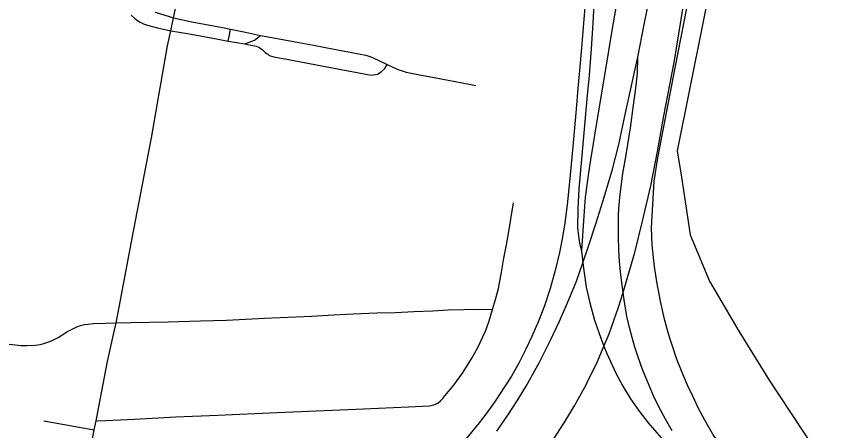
# Model space of a CAD drawing. Extents: x -59 to 82, y -3 to 49.
# Drawn here: x -14.3944 to -13.9675, y 34.8049 to 35.0201 of the extents above; entities that cross this region are included whole.
import ezdxf

# ---------------------------------------------------------------- set-up
doc = ezdxf.new("R2010")
doc.units = 0
for name, color, linetype in [('GM_X_City_Street', 7, 'Continuous'), ('GM_X_County_Road', 7, 'Continuous'), ('GM_X_Interchange_Ramps', 7, 'Continuous'), ('GM_X_Interstate_Route', 7, 'Continuous'), ('GM_X_Rail_Line', 7, 'Continuous'), ('GM_X_State_Route', 7, 'Continuous')]:
    doc.layers.add(name, color=color, linetype=linetype)

msp = doc.modelspace()

# ---------------------------------------------------------------- linework, layer by layer
at = {"layer": 'GM_X_City_Street'}
for points in [[(-14.31268, 35.01936), (-14.30322, 35.0173), (-14.29198, 35.01512), (-14.28728, 35.01424), (-14.28309, 35.01346), (-14.27522, 35.0118), (-14.26742, 35.01013), (-14.25774, 35.00847), (-14.24754, 35.0065), (-14.24003, 35.00506), (-14.22385, 35.00203), (-14.22004, 35.0013), (-14.21266, 34.99989), (-14.2102, 34.99911), (-14.20899, 34.99854), (-14.20277, 34.99561), (-14.20157, 34.99501)], [(-14.31412, 35.01259), (-14.30552, 35.01126), (-14.29032, 35.0084), (-14.28425, 35.00721), (-14.27572, 35.00583), (-14.2726, 35.00516), (-14.26971, 35.00453), (-14.26809, 35.00386), (-14.26693, 35.00306), (-14.26654, 35.00269), (-14.26618, 35.00229), (-14.26562, 35.00176), (-14.26503, 35.00127), (-14.26441, 35.00081), (-14.26377, 35.00038), (-14.26311, 35), (-14.26242, 34.99965), (-14.25988, 34.99892), (-14.25375, 34.99785), (-14.23107, 34.99359), (-14.22003, 34.99137), (-14.20989, 34.98961), (-14.20674, 34.99009), (-14.2047, 34.99132), (-14.20285, 34.99304), (-14.20157, 34.99501)], [(-14.28425, 35.00721), (-14.28364, 35.01047), (-14.28309, 35.01346)], [(-14.27572, 35.00583), (-14.27056, 35.0078), (-14.26742, 35.01013)], [(-14.20157, 34.99501), (-14.1965, 34.99261), (-14.19175, 34.99116), (-14.1857, 34.98992), (-14.17719, 34.98829), (-14.16627, 34.98619), (-14.15897, 34.98487), (-14.15554, 34.98422)], [(-14.17984, 34.81773), (-14.17738, 34.81829), (-14.17539, 34.81914), (-14.17399, 34.82024), (-14.17272, 34.82149), (-14.1716, 34.82286), (-14.16696, 34.82853), (-14.16217, 34.83524), (-14.15756, 34.84248), (-14.15452, 34.84805), (-14.15057, 34.85646), (-14.14883, 34.86141), (-14.14782, 34.86477), (-14.14691, 34.86775), (-14.14526, 34.87292), (-14.14369, 34.87872), (-14.1422, 34.88716), (-14.14093, 34.89437), (-14.13966, 34.90131), (-14.13861, 34.90733), (-14.13596, 34.92322)], [(-14.39818, 34.8497), (-14.39185, 34.84913), (-14.38904, 34.84905), (-14.3847, 34.84917), (-14.38194, 34.84961), (-14.37958, 34.85024), (-14.37707, 34.85108), (-14.37506, 34.85193), (-14.3727, 34.85322), (-14.37074, 34.85447), (-14.36816, 34.85612), (-14.36542, 34.85762), (-14.36301, 34.85879), (-14.36102, 34.85941), (-14.35895, 34.85997), (-14.35714, 34.86021), (-14.35458, 34.86046), (-14.34796, 34.86074), (-14.34261, 34.86084), (-14.33466, 34.861), (-14.31543, 34.8614), (-14.2987, 34.86187), (-14.28522, 34.86226), (-14.26549, 34.8632), (-14.24095, 34.86437), (-14.22936, 34.86492), (-14.21931, 34.86543), (-14.20695, 34.86595), (-14.1973, 34.86627), (-14.18779, 34.86675), (-14.1779, 34.86716), (-14.16988, 34.8676), (-14.16182, 34.86778), (-14.15342, 34.86794), (-14.14691, 34.86775)], [(-14.35292, 34.80988), (-14.34797, 34.81012), (-14.33306, 34.81084), (-14.31144, 34.81198), (-14.28974, 34.81279), (-14.25906, 34.81421), (-14.23423, 34.81528), (-14.21391, 34.81615), (-14.19053, 34.81724), (-14.17984, 34.81773)], [(-14.3801, 34.80995), (-14.37036, 34.80813), (-14.35989, 34.80626), (-14.35389, 34.80519)]]:
    msp.add_lwpolyline(points, dxfattribs=at)
at = {"layer": 'GM_X_County_Road'}
for points in [[(-14.34018, 34.8735), (-14.34, 34.87448), (-14.33329, 34.90927), (-14.32421, 34.95698), (-14.32034, 34.97893), (-14.31579, 35.00478), (-14.31412, 35.01259), (-14.31268, 35.01936), (-14.31061, 35.02902), (-14.30689, 35.04786), (-14.30417, 35.06256), (-14.30402, 35.06361)], [(-14.33474, 35.02068), (-14.33288, 35.01898), (-14.33151, 35.01796), (-14.33, 35.01703), (-14.32841, 35.01624), (-14.32675, 35.0156), (-14.32504, 35.01511), (-14.32104, 35.01404), (-14.31412, 35.01259)], [(-14.32234, 35.02224), (-14.31268, 35.01936)], [(-14.38902, 34.67455), (-14.3828, 34.68529), (-14.37871, 34.69235), (-14.37671, 34.6958), (-14.37596, 34.69731), (-14.37527, 34.69884), (-14.37463, 34.7004), (-14.37404, 34.70198), (-14.37351, 34.70358), (-14.37304, 34.7052), (-14.37262, 34.70683), (-14.37226, 34.70847), (-14.37034, 34.71803), (-14.3673, 34.73423), (-14.36289, 34.75781), (-14.35836, 34.78136), (-14.35389, 34.80519), (-14.35292, 34.80988), (-14.35091, 34.82075), (-14.34698, 34.84076), (-14.34358, 34.85639), (-14.34261, 34.86084), (-14.34018, 34.8735)]]:
    msp.add_lwpolyline(points, dxfattribs=at)
at = {"layer": 'GM_X_Interchange_Ramps'}
for points in [[(-14.09452, 35.06247), (-14.09396, 35.05896), (-14.0935, 35.05508), (-14.09323, 35.04874), (-14.09355, 35.04003), (-14.09407, 35.02998), (-14.09469, 35.01648), (-14.09551, 35.00324), (-14.0966, 34.9895), (-14.09779, 34.97717), (-14.09929, 34.9615), (-14.10059, 34.94595), (-14.10209, 34.93045), (-14.1026, 34.91986), (-14.1027, 34.91043), (-14.10226, 34.90589), (-14.10163, 34.90224), (-14.10056, 34.89832)], [(-14.09803, 35.03517), (-14.09951, 35.01657), (-14.10031, 35.00789), (-14.10136, 34.99572), (-14.10245, 34.98264), (-14.10334, 34.97191), (-14.10498, 34.95441), (-14.10671, 34.93582), (-14.10802, 34.92223), (-14.10931, 34.91276), (-14.11048, 34.90534), (-14.11208, 34.89732), (-14.11425, 34.88797), (-14.11683, 34.87872), (-14.11989, 34.86975), (-14.12303, 34.86171), (-14.12645, 34.85375), (-14.12957, 34.84712), (-14.13308, 34.84021), (-14.13706, 34.8332), (-14.14064, 34.8275), (-14.14545, 34.82012), (-14.14983, 34.81405), (-14.15378, 34.80895), (-14.1609, 34.8003)], [(-14.08129, 35.03371), (-14.08469, 35.01379), (-14.08875, 34.98952), (-14.09306, 34.96374), (-14.09456, 34.9541), (-14.09586, 34.94554), (-14.09692, 34.9388), (-14.09871, 34.92618), (-14.09944, 34.91646), (-14.10056, 34.89832), (-14.09988, 34.89206), (-14.09944, 34.88809), (-14.09818, 34.87939), (-14.09629, 34.87119), (-14.09379, 34.86227), (-14.09049, 34.85279), (-14.08898, 34.84879), (-14.08751, 34.8449), (-14.08282, 34.83468), (-14.07908, 34.82797), (-14.0751, 34.8214), (-14.07067, 34.81499), (-14.0659, 34.80881), (-14.05576, 34.7971)]]:
    msp.add_lwpolyline(points, dxfattribs=at)
at = {"layer": 'GM_X_Interstate_Route'}
for points in [[(-14.09763, 34.82991), (-14.09239, 34.84081), (-14.08898, 34.84879), (-14.08627, 34.85513), (-14.08134, 34.86894), (-14.07899, 34.87666), (-14.07665, 34.88436), (-14.07296, 34.89742), (-14.06889, 34.91358), (-14.06466, 34.93203), (-14.06113, 34.94978), (-14.05781, 34.9684), (-14.05246, 34.99611), (-14.0476, 35.02593), (-14.04527, 35.04174), (-14.04302, 35.05854), (-14.04105, 35.07034), (-14.03845, 35.08538)], [(-14.14459, 34.80453), (-14.13885, 34.81282), (-14.13407, 34.82036), (-14.12947, 34.82797), (-14.12252, 34.84041), (-14.11656, 34.85214), (-14.11219, 34.86129), (-14.10788, 34.87121), (-14.10324, 34.88244), (-14.09988, 34.89206), (-14.09708, 34.90007), (-14.09302, 34.91274), (-14.08946, 34.92388), (-14.08474, 34.94002), (-14.08129, 34.95359), (-14.07735, 34.97147), (-14.07138, 34.99888), (-14.06797, 35.01591), (-14.06436, 35.0339)], [(-14.25804, 34.6815), (-14.25536, 34.68303), (-14.24368, 34.68985), (-14.23055, 34.69819), (-14.21665, 34.70729), (-14.2048, 34.71536), (-14.19249, 34.72425), (-14.18044, 34.73327), (-14.16948, 34.74158), (-14.15271, 34.75538), (-14.14249, 34.76576), (-14.13677, 34.77224), (-14.12954, 34.78092), (-14.12274, 34.78976), (-14.11781, 34.79656), (-14.11317, 34.80355), (-14.10877, 34.8103), (-14.10411, 34.81812), (-14.09807, 34.829), (-14.09763, 34.82991)]]:
    msp.add_lwpolyline(points, dxfattribs=at)
at = {"layer": 'GM_X_Rail_Line'}
msp.add_lwpolyline([(-13.645, 35.31266), (-13.68234, 35.29613), (-13.72397, 35.28143), (-13.77539, 35.26367), (-13.84425, 35.2266), (-13.88742, 35.20121), (-13.9266, 35.17978), (-13.96762, 35.16141), (-13.98844, 35.14855), (-14.00374, 35.13017), (-14.01843, 35.1069), (-14.03088, 35.04946), (-14.05088, 34.95013), (-14.04862, 34.93654), (-14.0442, 34.90665), (-14.03416, 34.88248), (-14.01875, 34.85652), (-14.00305, 34.83105), (-13.95232, 34.75417)], dxfattribs=at)
at = {"layer": 'GM_X_State_Route'}
for points in [[(-14.06199, 34.88567), (-14.06263, 34.89018), (-14.06318, 34.89471), (-14.06382, 34.90129), (-14.06424, 34.91019), (-14.06283, 34.93438), (-14.06091, 34.94665), (-14.05184, 34.99415), (-14.0443, 35.03251), (-14.04143, 35.04758)], [(-14.05341, 34.80478), (-14.05694, 34.8108), (-14.06019, 34.81684), (-14.06312, 34.82291), (-14.06587, 34.82907), (-14.06886, 34.83652), (-14.0711, 34.84297), (-14.07281, 34.84827), (-14.07429, 34.85325), (-14.07589, 34.85908), (-14.07699, 34.86414), (-14.07847, 34.87277), (-14.07899, 34.87666), (-14.0802, 34.88572), (-14.08082, 34.89262), (-14.08123, 34.89903), (-14.08146, 34.90533), (-14.08139, 34.91655), (-14.08117, 34.92027), (-14.08088, 34.92398), (-14.08052, 34.92769), (-14.07985, 34.9331), (-14.07914, 34.9385), (-14.07723, 34.94915), (-14.07507, 34.96214), (-14.07355, 34.97388), (-14.07231, 34.98276), (-14.07157, 34.99065), (-14.07138, 34.99888)], [(-14.02655, 34.79459), (-14.0277, 34.79615), (-14.03226, 34.80306), (-14.03645, 34.81021), (-14.03978, 34.81637), (-14.04282, 34.82277), (-14.04549, 34.82846), (-14.048, 34.83424), (-14.05116, 34.84234), (-14.053, 34.84759), (-14.05471, 34.85288), (-14.0563, 34.8582), (-14.05747, 34.86279), (-14.05856, 34.8674), (-14.05955, 34.87203), (-14.06047, 34.87669), (-14.06127, 34.88117), (-14.06199, 34.88567)]]:
    msp.add_lwpolyline(points, dxfattribs=at)

doc.saveas('drawing.dxf')
